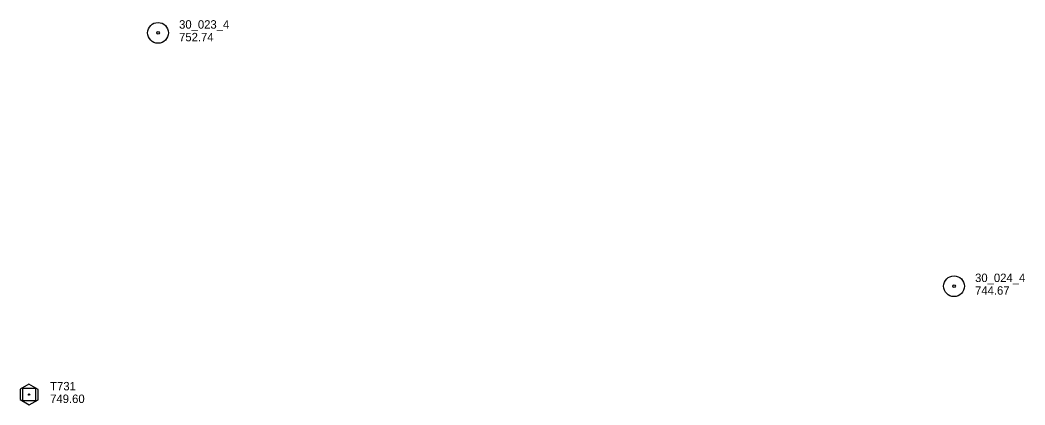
# Model space of a CAD drawing. Extents: x 589250 to 1188077, y 162953 to 363065.
# Drawn here: x 596717 to 597433, y 184977 to 185251 of the extents above; entities that cross this region are included whole.
import ezdxf

# ---------------------------------------------------------------- set-up
doc = ezdxf.new("R2010")
doc.units = 0
doc.layers.add('E_MAP_Control', color=7, linetype='Continuous')
doc.layers.add('E_MAP_PassPoints', color=7, linetype='Continuous')

msp = doc.modelspace()

# ---------------------------------------------------------------- linework, layer by layer
at = {"layer": 'E_MAP_Control'}
for p, q in [((596719.4, 184980.29), (596719.4, 184989.29)), ((596719.4, 184989.29), (596728.4, 184989.29)), ((596719.4, 184980.29), (596719.4, 184989.29)), ((596719.4, 184989.29), (596728.4, 184989.29)), ((596728.4, 184989.29), (596728.4, 184980.29)), ((596728.4, 184989.29), (596728.4, 184980.29)), ((596728.4, 184980.29), (596719.4, 184980.29)), ((596728.4, 184980.29), (596719.4, 184980.29))]:
    msp.add_line(p, q, dxfattribs=at)
msp.add_lwpolyline([(596717.49, 184988.55), (596717.49, 184981.16), (596723.94, 184977.43), (596730.34, 184981.1), (596730.34, 184988.42), (596723.82, 184992.15)], close=True, dxfattribs=at)
msp.add_lwpolyline([(596717.49, 184988.55), (596717.49, 184981.16), (596723.94, 184977.43), (596730.34, 184981.1), (596730.34, 184988.42), (596723.82, 184992.15)], close=True, dxfattribs=at)
msp.add_circle((596723.9, 184984.79), 0.546, dxfattribs=at)
msp.add_circle((596723.9, 184984.79), 0.546, dxfattribs=at)
at = {"layer": 'E_MAP_PassPoints'}
for centre, radius in [((596815.68, 185242.27), 7.38), ((596815.68, 185242.27), 7.38), ((596815.68, 185242.27), 0.945), ((596815.68, 185242.27), 0.945), ((597382.34, 185061.91), 7.38), ((597382.34, 185061.91), 0.945)]:
    msp.add_circle(centre, radius, dxfattribs=at)

# ---------------------------------------------------------------- texts
at = {"layer": 'E_MAP_Control'}
for s, p in [('T731', (596738.9, 184987.79)), ('T731', (596738.9, 184987.79)), ('749.60', (596738.9, 184978.79)), ('749.60', (596738.9, 184978.79))]:
    msp.add_text(s, height=6, dxfattribs=at).set_placement(p)
at = {"layer": 'E_MAP_PassPoints'}
for s, p in [('30_023_4', (596830.68, 185245.26)), ('30_023_4', (596830.68, 185245.26)), ('752.74', (596830.68, 185236.26)), ('752.74', (596830.68, 185236.26)), ('30_024_4', (597397.34, 185064.89)), ('744.67', (597397.34, 185055.89))]:
    msp.add_text(s, height=6, dxfattribs=at).set_placement(p)

doc.saveas('drawing.dxf')
